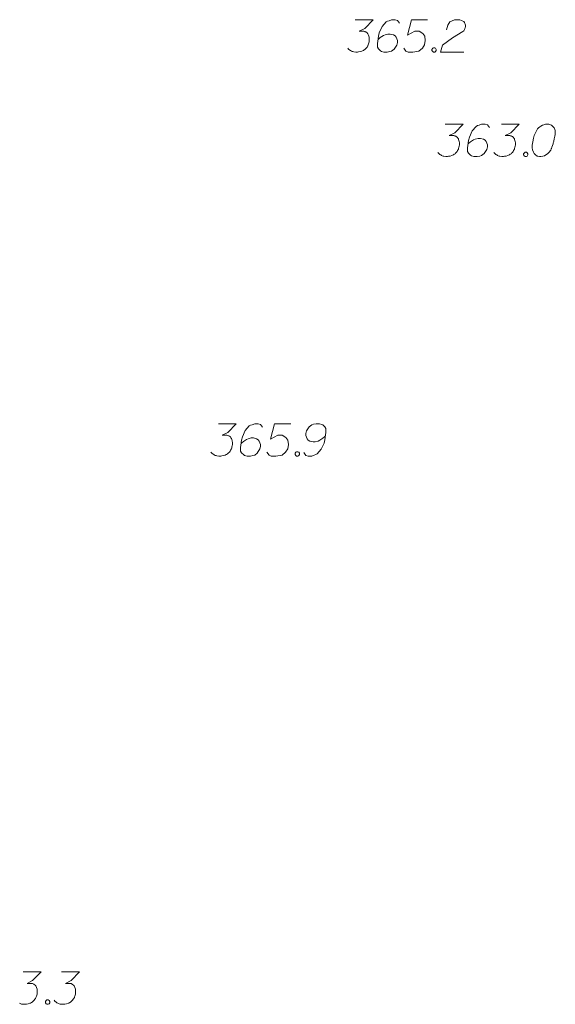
# Model space of a CAD drawing. Header units: metres. Extents: x 5555129 to 5556676, y 5635595 to 5636517.
# Tile 259 of 286: x 5556520 to 5556533, y 5636132 to 5636155. Entities that reach past the tile are written whole.
import ezdxf

# ---------------------------------------------------------------- set-up
doc = ezdxf.new("R2010")
doc.units = ezdxf.units.M
doc.header["$MEASUREMENT"] = 0
doc.layers.add('GSPWPN_O', color=7, linetype='Continuous', lineweight=18, true_color=0x0a0909)

msp = doc.modelspace()

# ---------------------------------------------------------------- linework, layer by layer
at = {"layer": 'GSPWPN_O', "color": 7, "linetype": 'Continuous', "lineweight": 18, "flags": 128}
for points in [[(5556527.89284, 5636155.22743), (5556528.3062, 5636155.22743), (5556528.11128, 5636155.02666), (5556527.98137, 5636154.96166), (5556528.08766, 5636154.96166), (5556528.11128, 5636154.9558), (5556528.12309, 5636154.94985), (5556528.1349, 5636154.94399), (5556528.14671, 5636154.93803), (5556528.17033, 5636154.92037), (5556528.18214, 5636154.9026), (5556528.19395, 5636154.88493), (5556528.1999, 5636154.86717), (5556528.21171, 5636154.82588), (5556528.21757, 5636154.79045), (5556528.21757, 5636154.77269), (5556528.21757, 5636154.74907), (5556528.21171, 5636154.71364), (5556528.20576, 5636154.69002), (5556528.1999, 5636154.6664), (5556528.19395, 5636154.64873), (5556528.18809, 5636154.63692), (5556528.18214, 5636154.62511), (5556528.17628, 5636154.6133), (5556528.16447, 5636154.59554), (5556528.14671, 5636154.57192), (5556528.12904, 5636154.55425), (5556528.11723, 5636154.54244), (5556528.09947, 5636154.53063), (5556528.0818, 5636154.51881), (5556528.05818, 5636154.507), (5556528.04637, 5636154.50105), (5556528.00499, 5636154.48924), (5556527.96956, 5636154.48338), (5556527.94594, 5636154.47743), (5556527.90465, 5636154.47743), (5556527.85741, 5636154.48338), (5556527.83964, 5636154.48924), (5556527.82198, 5636154.49519), (5556527.80421, 5636154.50105), (5556527.78654, 5636154.51286), (5556527.76878, 5636154.52467), (5556527.7393, 5636154.54829), (5556527.72154, 5636154.57192)], [(5556528.91438, 5636155.14476), (5556528.86714, 5636155.20967), (5556528.81404, 5636155.22743), (5556528.73137, 5636155.22743), (5556528.67232, 5636155.20381), (5556528.63689, 5636155.192), (5556528.60731, 5636155.17424), (5556528.51283, 5636155.06795), (5556528.44792, 5636154.92622), (5556528.43016, 5636154.8495), (5556528.40654, 5636154.67821), (5556528.40654, 5636154.58968), (5556528.43016, 5636154.55425), (5556528.4774, 5636154.507), (5556528.49516, 5636154.49519), (5556528.55421, 5636154.47743), (5556528.63093, 5636154.47743), (5556528.68999, 5636154.48924), (5556528.73137, 5636154.50105), (5556528.79042, 5636154.54829), (5556528.84947, 5636154.64278), (5556528.86714, 5636154.70183), (5556528.86714, 5636154.74907), (5556528.83766, 5636154.82588), (5556528.81404, 5636154.85536), (5556528.77266, 5636154.87898), (5556528.7018, 5636154.89674), (5556528.6487, 5636154.89674), (5556528.58369, 5636154.87898), (5556528.5424, 5636154.86131), (5556528.47154, 5636154.81407), (5556528.43611, 5636154.7845), (5556528.41835, 5636154.76683)], [(5556529.56395, 5636155.22743), (5556529.19188, 5636155.22743), (5556529.0974, 5636154.87312), (5556529.26869, 5636154.96166), (5556529.36903, 5636154.96166), (5556529.45171, 5636154.90855), (5556529.49895, 5636154.8495), (5556529.51076, 5636154.74907), (5556529.49309, 5636154.64873), (5556529.44585, 5636154.56606), (5556529.36317, 5636154.50105), (5556529.22145, 5636154.47743), (5556529.11516, 5636154.47743), (5556529.06197, 5636154.50105), (5556529.01472, 5636154.56606)], [(5556530.00093, 5636154.99123), (5556530.03041, 5636155.10338), (5556530.07765, 5636155.17424), (5556530.13084, 5636155.20381), (5556530.18394, 5636155.22148), (5556530.22533, 5636155.22743), (5556530.25481, 5636155.22743), (5556530.308, 5636155.22148), (5556530.34343, 5636155.20967), (5556530.3611, 5636155.20381), (5556530.39653, 5636155.18605), (5556530.41429, 5636155.16243), (5556530.4261, 5636155.13881), (5556530.43196, 5636155.12114), (5556530.43791, 5636155.09752), (5556530.43791, 5636155.06795), (5556530.43196, 5636155.03847), (5556530.4261, 5636155.02071), (5556530.41429, 5636154.99709), (5556530.39653, 5636154.97347), (5556530.37886, 5636154.9558), (5556530.1367, 5636154.80812), (5556529.90645, 5636154.63692), (5556529.86507, 5636154.47743), (5556530.40248, 5636154.47743)], [(5556529.69972, 5636154.57787), (5556529.72929, 5636154.57787), (5556529.74696, 5636154.56606), (5556529.76472, 5636154.54244), (5556529.76472, 5636154.51286), (5556529.74696, 5636154.48924), (5556529.72929, 5636154.47743), (5556529.69972, 5636154.47743), (5556529.68205, 5636154.48924), (5556529.66429, 5636154.51286), (5556529.66429, 5636154.54244), (5556529.68205, 5636154.56606), (5556529.69972, 5636154.57787)], [(5556529.97284, 5636152.81743), (5556530.3862, 5636152.81743), (5556530.19128, 5636152.61666), (5556530.06137, 5636152.55166), (5556530.16766, 5636152.55166), (5556530.19128, 5636152.5458), (5556530.20309, 5636152.53985), (5556530.2149, 5636152.53399), (5556530.22671, 5636152.52803), (5556530.25033, 5636152.51037), (5556530.26214, 5636152.4926), (5556530.27395, 5636152.47493), (5556530.2799, 5636152.45717), (5556530.29171, 5636152.41588), (5556530.29757, 5636152.38045), (5556530.29757, 5636152.36269), (5556530.29757, 5636152.33907), (5556530.29171, 5636152.30364), (5556530.28576, 5636152.28002), (5556530.2799, 5636152.2564), (5556530.27395, 5636152.23873), (5556530.26809, 5636152.22692), (5556530.26214, 5636152.21511), (5556530.25628, 5636152.2033), (5556530.24447, 5636152.18554), (5556530.22671, 5636152.16192), (5556530.20904, 5636152.14425), (5556530.19723, 5636152.13244), (5556530.17947, 5636152.12063), (5556530.1618, 5636152.10881), (5556530.13818, 5636152.097), (5556530.12637, 5636152.09105), (5556530.08499, 5636152.07924), (5556530.04956, 5636152.07338), (5556530.02594, 5636152.06743), (5556529.98465, 5636152.06743), (5556529.93741, 5636152.07338), (5556529.91964, 5636152.07924), (5556529.90198, 5636152.08519), (5556529.88421, 5636152.09105), (5556529.86654, 5636152.10286), (5556529.84878, 5636152.11467), (5556529.8193, 5636152.13829), (5556529.80154, 5636152.16192)], [(5556530.99438, 5636152.73476), (5556530.94714, 5636152.79967), (5556530.89404, 5636152.81743), (5556530.81137, 5636152.81743), (5556530.75232, 5636152.79381), (5556530.71689, 5636152.782), (5556530.68731, 5636152.76424), (5556530.59283, 5636152.65795), (5556530.52792, 5636152.51622), (5556530.51016, 5636152.4395), (5556530.48654, 5636152.26821), (5556530.48654, 5636152.17968), (5556530.51016, 5636152.14425), (5556530.5574, 5636152.097), (5556530.57516, 5636152.08519), (5556530.63421, 5636152.06743), (5556530.71093, 5636152.06743), (5556530.76999, 5636152.07924), (5556530.81137, 5636152.09105), (5556530.87042, 5636152.13829), (5556530.92947, 5636152.23278), (5556530.94714, 5636152.29183), (5556530.94714, 5636152.33907), (5556530.91766, 5636152.41588), (5556530.89404, 5636152.44536), (5556530.85266, 5636152.46898), (5556530.7818, 5636152.48674), (5556530.7287, 5636152.48674), (5556530.66369, 5636152.46898), (5556530.6224, 5636152.45131), (5556530.55154, 5636152.40407), (5556530.51611, 5636152.3745), (5556530.49835, 5636152.35683)], [(5556531.26602, 5636152.81743), (5556531.67938, 5636152.81743), (5556531.48446, 5636152.61666), (5556531.35455, 5636152.55166), (5556531.46084, 5636152.55166), (5556531.48446, 5636152.5458), (5556531.49627, 5636152.53985), (5556531.50808, 5636152.53399), (5556531.51989, 5636152.52803), (5556531.54352, 5636152.51037), (5556531.55533, 5636152.4926), (5556531.56714, 5636152.47493), (5556531.57309, 5636152.45717), (5556531.5849, 5636152.41588), (5556531.59076, 5636152.38045), (5556531.59076, 5636152.36269), (5556531.59076, 5636152.33907), (5556531.5849, 5636152.30364), (5556531.57895, 5636152.28002), (5556531.57309, 5636152.2564), (5556531.56714, 5636152.23873), (5556531.56128, 5636152.22692), (5556531.55533, 5636152.21511), (5556531.54947, 5636152.2033), (5556531.53766, 5636152.18554), (5556531.51989, 5636152.16192), (5556531.50223, 5636152.14425), (5556531.49041, 5636152.13244), (5556531.47265, 5636152.12063), (5556531.45498, 5636152.10881), (5556531.43136, 5636152.097), (5556531.41955, 5636152.09105), (5556531.37817, 5636152.07924), (5556531.34274, 5636152.07338), (5556531.31912, 5636152.06743), (5556531.27783, 5636152.06743), (5556531.23059, 5636152.07338), (5556531.21283, 5636152.07924), (5556531.19516, 5636152.08519), (5556531.1774, 5636152.09105), (5556531.15973, 5636152.10286), (5556531.14197, 5636152.11467), (5556531.11249, 5636152.13829), (5556531.09472, 5636152.16192)], [(5556532.33481, 5636152.81743), (5556532.323, 5636152.81743), (5556532.28756, 5636152.81148), (5556532.26394, 5636152.80562), (5556532.24627, 5636152.79967), (5556532.2167, 5636152.78786), (5556532.18127, 5636152.77019), (5556532.15179, 5636152.75243), (5556532.12222, 5636152.72881), (5556532.10455, 5636152.70519), (5556532.08679, 5636152.67571), (5556532.06912, 5636152.64614), (5556532.05136, 5636152.61071), (5556532.03955, 5636152.58709), (5556532.02774, 5636152.55166), (5556532.01007, 5636152.4926), (5556531.99231, 5636152.40407), (5556531.9805, 5636152.33321), (5556531.9805, 5636152.26821), (5556531.98645, 5636152.22097), (5556532.01007, 5636152.16787), (5556532.02774, 5636152.13829), (5556532.05731, 5636152.10286), (5556532.09274, 5636152.07924), (5556532.11041, 5636152.07338), (5556532.14584, 5636152.06743), (5556532.17541, 5636152.06743), (5556532.22265, 5636152.07338), (5556532.26394, 5636152.08519), (5556532.29352, 5636152.10286), (5556532.33481, 5636152.13244), (5556532.35257, 5636152.15011), (5556532.37619, 5636152.17373), (5556532.39386, 5636152.19735), (5556532.40567, 5636152.21511), (5556532.41748, 5636152.24459), (5556532.42343, 5636152.2564), (5556532.43524, 5636152.28597), (5556532.44705, 5636152.3214), (5556532.45886, 5636152.35683), (5556532.46472, 5636152.38045), (5556532.47067, 5636152.39812), (5556532.47653, 5636152.42174), (5556532.48834, 5636152.47493), (5556532.49429, 5636152.50441), (5556532.50015, 5636152.53399), (5556532.5061, 5636152.57528), (5556532.51196, 5636152.62847), (5556532.51196, 5636152.64614), (5556532.5061, 5636152.66976), (5556532.50015, 5636152.69338), (5556532.48248, 5636152.72881), (5556532.46472, 5636152.75243), (5556532.44705, 5636152.77019), (5556532.42343, 5636152.78786), (5556532.39981, 5636152.79967), (5556532.38205, 5636152.80562), (5556532.36438, 5636152.81148), (5556532.33481, 5636152.81743)], [(5556531.81515, 5636152.16787), (5556531.84472, 5636152.16787), (5556531.86239, 5636152.15606), (5556531.88015, 5636152.13244), (5556531.88015, 5636152.10286), (5556531.86239, 5636152.07924), (5556531.84472, 5636152.06743), (5556531.81515, 5636152.06743), (5556531.79748, 5636152.07924), (5556531.77972, 5636152.10286), (5556531.77972, 5636152.13244), (5556531.79748, 5636152.15606), (5556531.81515, 5636152.16787)], [(5556524.73284, 5636145.89743), (5556525.1462, 5636145.89743), (5556524.95128, 5636145.69666), (5556524.82137, 5636145.63166), (5556524.92766, 5636145.63166), (5556524.95128, 5636145.6258), (5556524.96309, 5636145.61985), (5556524.9749, 5636145.61399), (5556524.98671, 5636145.60803), (5556525.01033, 5636145.59037), (5556525.02214, 5636145.5726), (5556525.03395, 5636145.55493), (5556525.0399, 5636145.53717), (5556525.05171, 5636145.49588), (5556525.05757, 5636145.46045), (5556525.05757, 5636145.44269), (5556525.05757, 5636145.41907), (5556525.05171, 5636145.38364), (5556525.04576, 5636145.36002), (5556525.0399, 5636145.3364), (5556525.03395, 5636145.31873), (5556525.02809, 5636145.30692), (5556525.02214, 5636145.29511), (5556525.01628, 5636145.2833), (5556525.00447, 5636145.26554), (5556524.98671, 5636145.24192), (5556524.96904, 5636145.22425), (5556524.95723, 5636145.21244), (5556524.93947, 5636145.20063), (5556524.9218, 5636145.18881), (5556524.89818, 5636145.177), (5556524.88637, 5636145.17105), (5556524.84499, 5636145.15924), (5556524.80956, 5636145.15338), (5556524.78594, 5636145.14743), (5556524.74465, 5636145.14743), (5556524.69741, 5636145.15338), (5556524.67964, 5636145.15924), (5556524.66198, 5636145.16519), (5556524.64421, 5636145.17105), (5556524.62654, 5636145.18286), (5556524.60878, 5636145.19467), (5556524.5793, 5636145.21829), (5556524.56154, 5636145.24192)], [(5556525.75438, 5636145.81476), (5556525.70714, 5636145.87967), (5556525.65404, 5636145.89743), (5556525.57137, 5636145.89743), (5556525.51232, 5636145.87381), (5556525.47689, 5636145.862), (5556525.44731, 5636145.84424), (5556525.35283, 5636145.73795), (5556525.28792, 5636145.59622), (5556525.27016, 5636145.5195), (5556525.24654, 5636145.34821), (5556525.24654, 5636145.25968), (5556525.27016, 5636145.22425), (5556525.3174, 5636145.177), (5556525.33516, 5636145.16519), (5556525.39421, 5636145.14743), (5556525.47093, 5636145.14743), (5556525.52999, 5636145.15924), (5556525.57137, 5636145.17105), (5556525.63042, 5636145.21829), (5556525.68947, 5636145.31278), (5556525.70714, 5636145.37183), (5556525.70714, 5636145.41907), (5556525.67766, 5636145.49588), (5556525.65404, 5636145.52536), (5556525.61266, 5636145.54898), (5556525.5418, 5636145.56674), (5556525.4887, 5636145.56674), (5556525.42369, 5636145.54898), (5556525.3824, 5636145.53131), (5556525.31154, 5636145.48407), (5556525.27611, 5636145.4545), (5556525.25835, 5636145.43683)], [(5556526.40395, 5636145.89743), (5556526.03188, 5636145.89743), (5556525.9374, 5636145.54312), (5556526.10869, 5636145.63166), (5556526.20903, 5636145.63166), (5556526.29171, 5636145.57855), (5556526.33895, 5636145.5195), (5556526.35076, 5636145.41907), (5556526.33309, 5636145.31873), (5556526.28585, 5636145.23606), (5556526.20317, 5636145.17105), (5556526.06145, 5636145.14743), (5556525.95516, 5636145.14743), (5556525.90197, 5636145.17105), (5556525.85472, 5636145.23606)], [(5556526.70507, 5636145.23011), (5556526.75231, 5636145.16519), (5556526.8055, 5636145.14743), (5556526.88817, 5636145.14743), (5556526.94722, 5636145.17105), (5556526.98265, 5636145.18286), (5556527.01213, 5636145.20063), (5556527.10662, 5636145.30692), (5556527.17162, 5636145.44864), (5556527.18929, 5636145.52536), (5556527.21291, 5636145.69666), (5556527.21291, 5636145.78519), (5556527.18929, 5636145.82062), (5556527.14205, 5636145.86786), (5556527.12438, 5636145.87967), (5556527.06533, 5636145.89743), (5556526.98851, 5636145.89743), (5556526.92946, 5636145.88562), (5556526.88817, 5636145.87381), (5556526.82912, 5636145.82657), (5556526.77007, 5636145.73209), (5556526.75231, 5636145.67304), (5556526.75231, 5636145.6258), (5556526.78188, 5636145.54898), (5556526.8055, 5636145.5195), (5556526.84679, 5636145.49588), (5556526.91765, 5636145.47812), (5556526.97084, 5636145.47812), (5556527.03575, 5636145.49588), (5556527.07714, 5636145.51355), (5556527.148, 5636145.56079), (5556527.18343, 5636145.59037), (5556527.2011, 5636145.60803)], [(5556526.53972, 5636145.24787), (5556526.56929, 5636145.24787), (5556526.58696, 5636145.23606), (5556526.60472, 5636145.21244), (5556526.60472, 5636145.18286), (5556526.58696, 5636145.15924), (5556526.56929, 5636145.14743), (5556526.53972, 5636145.14743), (5556526.52205, 5636145.15924), (5556526.50429, 5636145.18286), (5556526.50429, 5636145.21244), (5556526.52205, 5636145.23606), (5556526.53972, 5636145.24787)], [(5556520.22602, 5636133.23743), (5556520.63938, 5636133.23743), (5556520.44446, 5636133.03666), (5556520.31455, 5636132.97166), (5556520.42084, 5636132.97166), (5556520.44446, 5636132.9658), (5556520.45627, 5636132.95985), (5556520.46808, 5636132.95399), (5556520.47989, 5636132.94803), (5556520.50352, 5636132.93037), (5556520.51533, 5636132.9126), (5556520.52714, 5636132.89493), (5556520.53309, 5636132.87717), (5556520.5449, 5636132.83588), (5556520.55076, 5636132.80045), (5556520.55076, 5636132.78269), (5556520.55076, 5636132.75907), (5556520.5449, 5636132.72364), (5556520.53895, 5636132.70002), (5556520.53309, 5636132.6764), (5556520.52714, 5636132.65873), (5556520.52128, 5636132.64692), (5556520.51533, 5636132.63511), (5556520.50947, 5636132.6233), (5556520.49766, 5636132.60554), (5556520.47989, 5636132.58192), (5556520.46223, 5636132.56425), (5556520.45041, 5636132.55244), (5556520.43265, 5636132.54063), (5556520.41498, 5636132.52881), (5556520.39136, 5636132.517), (5556520.37955, 5636132.51105), (5556520.33817, 5636132.49924), (5556520.30274, 5636132.49338), (5556520.27912, 5636132.48743), (5556520.23783, 5636132.48743), (5556520.19059, 5636132.49338), (5556520.17283, 5636132.49924), (5556520.15516, 5636132.50519), (5556520.1374, 5636132.51105)], [(5556521.11179, 5636133.23743), (5556521.52515, 5636133.23743), (5556521.33024, 5636133.03666), (5556521.20032, 5636132.97166), (5556521.30662, 5636132.97166), (5556521.33024, 5636132.9658), (5556521.34205, 5636132.95985), (5556521.35386, 5636132.95399), (5556521.36567, 5636132.94803), (5556521.38929, 5636132.93037), (5556521.4011, 5636132.9126), (5556521.41291, 5636132.89493), (5556521.41886, 5636132.87717), (5556521.43067, 5636132.83588), (5556521.43653, 5636132.80045), (5556521.43653, 5636132.78269), (5556521.43653, 5636132.75907), (5556521.43067, 5636132.72364), (5556521.42472, 5636132.70002), (5556521.41886, 5636132.6764), (5556521.41291, 5636132.65873), (5556521.40705, 5636132.64692), (5556521.4011, 5636132.63511), (5556521.39524, 5636132.6233), (5556521.38343, 5636132.60554), (5556521.36567, 5636132.58192), (5556521.348, 5636132.56425), (5556521.33619, 5636132.55244), (5556521.31843, 5636132.54063), (5556521.30076, 5636132.52881), (5556521.27714, 5636132.517), (5556521.26533, 5636132.51105), (5556521.22394, 5636132.49924), (5556521.18851, 5636132.49338), (5556521.16489, 5636132.48743), (5556521.1236, 5636132.48743), (5556521.07636, 5636132.49338), (5556521.0586, 5636132.49924), (5556521.04093, 5636132.50519), (5556521.02317, 5636132.51105), (5556521.0055, 5636132.52286), (5556520.98774, 5636132.53467), (5556520.95826, 5636132.55829), (5556520.9405, 5636132.58192)], [(5556520.77515, 5636132.58787), (5556520.80472, 5636132.58787), (5556520.82239, 5636132.57606), (5556520.84015, 5636132.55244), (5556520.84015, 5636132.52286), (5556520.82239, 5636132.49924), (5556520.80472, 5636132.48743), (5556520.77515, 5636132.48743), (5556520.75748, 5636132.49924), (5556520.73972, 5636132.52286), (5556520.73972, 5636132.55244), (5556520.75748, 5636132.57606), (5556520.77515, 5636132.58787)]]:
    msp.add_lwpolyline(points, dxfattribs=at)

doc.saveas('drawing.dxf')
